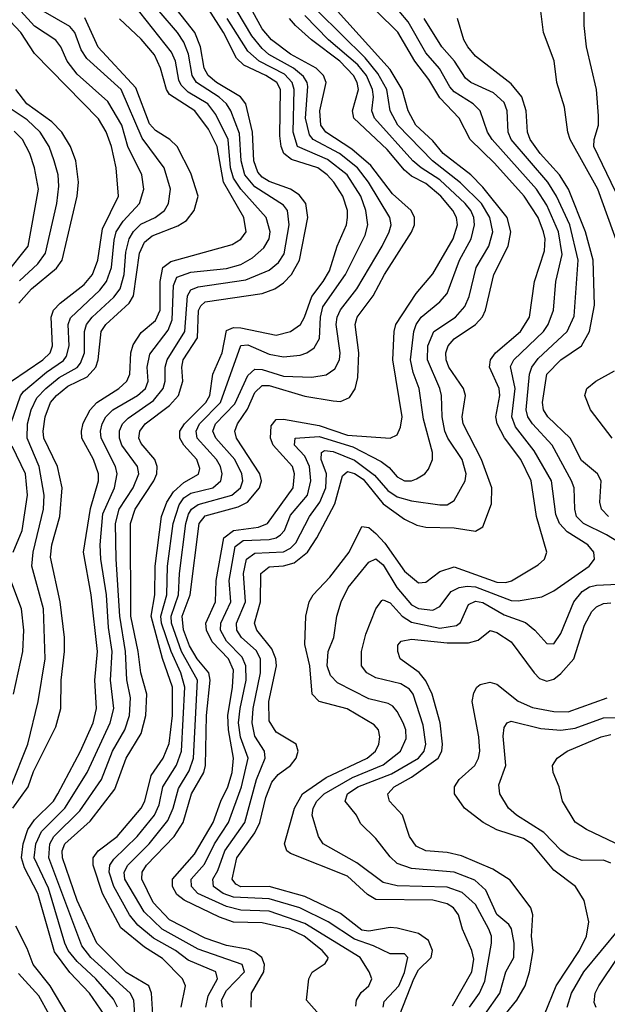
# Model space of a CAD drawing. Header units: inches. Extents: x 990535 to 1117859, y 769386 to 892122.
# Tile 615 of 656: x 1095949 to 1097600, y 813898 to 816666. Entities that reach past the tile are written whole.
import ezdxf

# ---------------------------------------------------------------- set-up
doc = ezdxf.new("R2010")
doc.units = ezdxf.units.IN
doc.header["$MEASUREMENT"] = 0
doc.layers.add('B0891', color=7, linetype='Continuous')

msp = doc.modelspace()

# ---------------------------------------------------------------- linework, layer by layer
at = {"layer": 'B0891', "color": 5}
for points, elevation in [([(1096402.1, 813890), (1096414.3, 813950), (1096406.7, 813970), (1096350, 814027.5), (1096299.1, 814059.1), (1096233, 814113), (1096181.2, 814210), (1096155.2, 814290), (1096155.1, 814310), (1096169.6, 814330), (1096223, 814370), (1096290.2, 814450), (1096300.2, 814470), (1096318.2, 814541.8), (1096352.4, 814590), (1096368.6, 814631.4), (1096378.6, 814710), (1096378.3, 814790), (1096350.2, 814870.2), (1096317.9, 814990), (1096328.5, 815050), (1096329.1, 815130), (1096347.1, 815270), (1096362.4, 815310), (1096380.6, 815339.4), (1096410, 815365.2), (1096451.2, 815388.8), (1096454.8, 815405.2), (1096446.4, 815430), (1096409.7, 815470), (1096398.5, 815490), (1096398.9, 815510), (1096412.1, 815530), (1096471.6, 815590), (1096483.4, 815610), (1096491.1, 815670), (1096517.4, 815730), (1096530, 815792.8), (1096550, 815801.4), (1096570, 815800.4), (1096670, 815779.6), (1096710, 815789.7), (1096737.7, 815810), (1096749.5, 815830.5), (1096770, 815888.3), (1096801.9, 815930), (1096819.1, 815960.9), (1096841, 816030), (1096867, 816090), (1096870.5, 816110), (1096869.9, 816130), (1096856.7, 816170), (1096831.3, 816210), (1096812.9, 816230), (1096786.5, 816250), (1096713, 816273), (1096690.8, 816290), (1096683.3, 816310), (1096680.3, 816340.3), (1096681.6, 816470), (1096671.6, 816490), (1096640.9, 816510), (1096578.6, 816538.6), (1096557.9, 816557.9), (1096521.4, 816630), (1096446, 816750)], 3280), ([(1097623.6, 816183.6), (1097562.3, 816310), (1097563.1, 816330), (1097575.1, 816370), (1097575.8, 816395.8), (1097569.9, 816470), (1097541.9, 816590), (1097535.6, 816650), (1097535.5, 816724.5)], 2960), ([(1096223.9, 813890), (1096212.5, 813912.5), (1096162.5, 813970), (1096110, 814018.4), (1096085.4, 814050), (1096075.9, 814070), (1096030, 814224.8), (1095989, 814310), (1095994.2, 814350), (1096010, 814384.5), (1096075.6, 814450), (1096138.8, 814550), (1096203.2, 814690), (1096213, 814730), (1096204, 814810), (1096208.6, 814890), (1096197.9, 814957.9), (1096192.4, 815050), (1096176.5, 815150), (1096174.9, 815190), (1096182.6, 815277.4), (1096214.7, 815350), (1096222.7, 815390), (1096217.9, 815410), (1096177.7, 815490), (1096175.7, 815510), (1096180.2, 815530), (1096190.6, 815550), (1096210.3, 815569.7), (1096279.7, 815610), (1096302.3, 815630), (1096310, 815650), (1096306.7, 815690), (1096314.2, 815725.8), (1096366, 815794), (1096377.4, 815822.6), (1096380.6, 815919.4), (1096390, 815943), (1096430, 815956.3), (1096530, 815967.1), (1096570, 815978.2), (1096603, 815997), (1096635, 816025), (1096649.6, 816050), (1096652.5, 816070), (1096641.9, 816110), (1096570.2, 816190.2), (1096550, 816221.4), (1096541.5, 816250), (1096534.4, 816330), (1096500.3, 816400.3), (1096477.1, 816430), (1096422.6, 816462.6), (1096402.4, 816482.4), (1096396.1, 816496), (1096386.5, 816550), (1096375.3, 816575.3), (1096269, 816710)], 3360), ([(1096323.1, 813870), (1096318.8, 813930), (1096311.4, 813950), (1096248.2, 813988.2), (1096165.2, 814070), (1096110.7, 814190), (1096069.4, 814310), (1096068.5, 814330), (1096075.4, 814350), (1096146.5, 814413.5), (1096216.4, 814503.6), (1096247.6, 814590), (1096290, 814659.8), (1096303.3, 814710), (1096306, 814770), (1096289.3, 814830), (1096282.1, 814890), (1096261.1, 814990), (1096260.3, 815250), (1096273, 815290), (1096325.4, 815370), (1096333.7, 815390), (1096335.5, 815410), (1096328.5, 815430), (1096290, 815474.9), (1096283.1, 815490), (1096286.4, 815510), (1096301.8, 815530), (1096370, 815582.3), (1096394.7, 815610), (1096407.1, 815650), (1096404.5, 815690), (1096408.2, 815710), (1096448, 815772), (1096451.4, 815848.6), (1096458, 815862), (1096470, 815873), (1096630, 815896.5), (1096666.2, 815910), (1096690, 815926.9), (1096713.1, 815950), (1096734.7, 815990), (1096758.3, 816110), (1096752.5, 816150), (1096734.1, 816174.1), (1096709.8, 816189.8), (1096650, 816211.8), (1096630, 816223.6), (1096618, 816238), (1096607.2, 816270), (1096603.1, 816350), (1096584.6, 816430), (1096569.3, 816450), (1096501.6, 816490), (1096478.4, 816510), (1096467.5, 816530), (1096456.5, 816590), (1096440.7, 816630), (1096378.3, 816710)], 3320), ([(1095925.5, 815650), (1096014.1, 815710), (1096034.2, 815730), (1096041, 815750), (1096036.7, 815830), (1096044.1, 815850), (1096062.5, 815870), (1096130, 815922.3), (1096153.5, 815950), (1096168.1, 815990), (1096181.6, 816078.5), (1096226.8, 816170), (1096220.1, 816250), (1096206.5, 816310), (1096191.3, 816351.3), (1096170, 816387.6), (1095990, 816571.6), (1095952.1, 816630), (1095890, 816695.2)], 3480), ([(1095923.4, 815530), (1095951, 815609), (1095959.2, 815620.8), (1096024.2, 815675.8), (1096071.4, 815708.6), (1096079.8, 815720.2), (1096087.7, 815750), (1096085.3, 815810), (1096091.4, 815828.6), (1096174.1, 815905.9), (1096192.9, 815930), (1096207.1, 815970), (1096213.8, 816046.2), (1096220, 816070), (1096239.5, 816100.5), (1096285.6, 816150), (1096297.4, 816190), (1096291.7, 816230), (1096252.9, 816310), (1096235.9, 816370), (1096196.4, 816436.4), (1096110, 816513.1), (1096082.1, 816550), (1096064.3, 816590), (1096050, 816609), (1095990, 816648.6), (1095952.2, 816690)], 3460), ([(1095924, 814510), (1095971.9, 814630), (1096000.5, 814750), (1096019.9, 814870), (1096016, 815010), (1095982.9, 815130), (1095986.8, 815170), (1096015.3, 815290), (1096017.9, 815330), (1096003.4, 815410), (1095969.5, 815490), (1095970.6, 815530), (1095980.9, 815570), (1095996.8, 815603.2), (1096021.9, 815630), (1096059.3, 815660.7), (1096110, 815688.7), (1096119.5, 815700.5), (1096130.6, 815730), (1096131.1, 815790), (1096136.7, 815810), (1096152, 815830), (1096213.7, 815886.3), (1096230.9, 815910), (1096242.2, 815950), (1096247.4, 816012.6), (1096256.2, 816050), (1096268.6, 816071.4), (1096288.8, 816091.2), (1096329.5, 816110.5), (1096356.1, 816130), (1096367.1, 816150), (1096372.6, 816190), (1096355.1, 816250), (1096293.2, 816333.2), (1096233.8, 816470), (1096137.7, 816557.7), (1096121.9, 816581.9), (1096103.3, 816630), (1096090, 816647.6), (1096014.9, 816690)], 3440), ([(1095929.1, 814450), (1095972.3, 814510), (1095987.2, 814552.8), (1096050, 814678.7), (1096064.1, 814730), (1096065.1, 814810), (1096075.1, 814890), (1096074.2, 814930), (1096062.4, 815030), (1096035.4, 815155.4), (1096039.2, 815190), (1096061.7, 815270), (1096068, 815350), (1096055.4, 815410), (1096016.9, 815490), (1096014.3, 815510), (1096020.2, 815550), (1096035.6, 815590), (1096051.8, 815610), (1096084.2, 815635.8), (1096137.9, 815662.1), (1096162.9, 815690), (1096169.5, 815710), (1096177.8, 815790), (1096190.5, 815810), (1096256.4, 815870), (1096269, 815890), (1096285.2, 816010), (1096299.1, 816040.9), (1096320.8, 816059.2), (1096393.2, 816086.8), (1096417.8, 816102.2), (1096439.5, 816130), (1096450.5, 816170), (1096430, 816235.2), (1096391.7, 816310), (1096371.1, 816330), (1096330, 816354.7), (1096313.4, 816373.4), (1096274.9, 816474.9), (1096169.3, 816589.3), (1096131.9, 816671.9)], 3420), ([(1096185.7, 813870), (1096145.3, 813930), (1096090, 813988.3), (1096046.3, 814046.3), (1095999.5, 814210), (1095962.1, 814282.1), (1095953.7, 814310), (1095958.3, 814350), (1095971.6, 814390), (1095990, 814416.7), (1096043.6, 814470), (1096055.5, 814490), (1096119.4, 814610), (1096155.3, 814690), (1096164.9, 814730), (1096159.5, 814810), (1096167, 814890), (1096149.8, 815049.8), (1096128.5, 815170), (1096147.6, 815292.4), (1096170, 815370), (1096170, 815390), (1096156, 815430), (1096123.7, 815490), (1096122.3, 815510), (1096127.4, 815532.6), (1096146.8, 815570), (1096165.8, 815590), (1096226.9, 815630), (1096249.5, 815650.5), (1096257.8, 815670), (1096261.3, 815730), (1096267.7, 815752.3), (1096290, 815787.1), (1096330, 815820.7), (1096343.8, 815850), (1096343.7, 815930), (1096351.1, 815970), (1096373.4, 815986.6), (1096545.7, 816034.4), (1096570.4, 816049.6), (1096585.5, 816070), (1096579.1, 816110), (1096521.4, 816210), (1096503.4, 816310), (1096479, 816359), (1096440.7, 816410), (1096370, 816456.4), (1096361.3, 816470), (1096344.9, 816530), (1096327.6, 816567.6), (1096290, 816611.6), (1096229.3, 816669.3)], 3380), ([(1096271.9, 813870), (1096269.2, 813910), (1096259.3, 813930), (1096148.4, 814030), (1096123.1, 814063.1), (1096030.9, 814310), (1096033, 814350), (1096044.4, 814370), (1096118.1, 814441.9), (1096178.7, 814530), (1096209.5, 814610), (1096244.3, 814670), (1096257.5, 814710), (1096260.1, 814759.9), (1096250.2, 814810.2), (1096246.4, 814890), (1096229.8, 814990), (1096219.5, 815150), (1096218, 815250), (1096228.1, 815290), (1096268, 815350), (1096283.1, 815390), (1096279.4, 815410), (1096235.9, 815470), (1096228.9, 815490), (1096229.2, 815510.8), (1096238.1, 815530), (1096253.5, 815546.5), (1096324.5, 815595.5), (1096351.9, 815630), (1096358, 815650), (1096357.9, 815690), (1096362.8, 815710), (1096413.2, 815790), (1096420.5, 815890), (1096430, 815907), (1096450, 815915.9), (1096584.6, 815935.4), (1096650, 815962.3), (1096676.1, 815983.9), (1096691.6, 816008.4), (1096706.1, 816090), (1096701, 816130), (1096690, 816145.5), (1096610, 816196.4), (1096581.5, 816230), (1096571.2, 816270), (1096566.7, 816346.7), (1096542.6, 816410), (1096530, 816430), (1096508.9, 816448.9), (1096445.6, 816490), (1096433.1, 816510), (1096422.8, 816570), (1096410, 816603.1), (1096392.4, 816630), (1096340.6, 816690)], 3340), ([(1096471.8, 813890), (1096478, 813922), (1096505.1, 813970), (1096499.6, 813990), (1096422.4, 814022.4), (1096386.2, 814050), (1096324.8, 814084.8), (1096281.1, 814121.1), (1096256.9, 814150), (1096213, 814230), (1096200.6, 814270), (1096202.2, 814290), (1096213.1, 814306.9), (1096279.1, 814370), (1096327.2, 814430), (1096340.3, 814459.7), (1096350.6, 814510), (1096389.2, 814570.8), (1096403.6, 814610), (1096413.1, 814790), (1096401.7, 814830), (1096374.1, 814890), (1096347.7, 814970), (1096345.4, 814990), (1096362, 815050), (1096364.5, 815130), (1096379.7, 815250), (1096397.2, 815302.8), (1096410, 815321.9), (1096430, 815335), (1096491.3, 815350), (1096513.7, 815370), (1096517.4, 815390), (1096513, 815410), (1096501.7, 815430), (1096447.7, 815490), (1096445, 815510), (1096454.2, 815530), (1096513.5, 815590), (1096570, 815750.7), (1096590, 815752.6), (1096650, 815726.1), (1096690, 815718.7), (1096736.8, 815723.2), (1096756, 815730), (1096775.9, 815744.1), (1096791.1, 815770), (1096793.8, 815830), (1096801.1, 815858.9), (1096864.1, 815950), (1096919.3, 816060.7), (1096927.5, 816090), (1096921.3, 816130), (1096907.6, 816170), (1096868.9, 816230), (1096813.8, 816273.8), (1096729.7, 816310), (1096717, 816350), (1096720.5, 816470), (1096714.2, 816490), (1096692.9, 816512.9), (1096621.8, 816550), (1096590, 816578.2), (1096531.4, 816670)], 3260), ([(1096518.7, 813890), (1096516.1, 813910), (1096530, 813937.1), (1096580.1, 813990), (1096573.7, 814010), (1096450, 814053.2), (1096349.5, 814109.5), (1096298.7, 814158.7), (1096243.8, 814250), (1096242, 814270), (1096253.1, 814290), (1096312.8, 814350), (1096365.1, 814414.9), (1096380, 814450), (1096394.6, 814505.4), (1096425.3, 814554.7), (1096437.3, 814590), (1096448.2, 814810), (1096403.1, 814890), (1096375.5, 814970), (1096374, 814990), (1096395.4, 815050), (1096397.7, 815110), (1096415.2, 815250), (1096423.6, 815276.4), (1096431.3, 815290), (1096450, 815303.5), (1096545, 815330), (1096568.9, 815350), (1096575.6, 815370), (1096572.7, 815390), (1096553.6, 815430), (1096499.7, 815490), (1096492, 815510), (1096498.7, 815530), (1096553.5, 815586.5), (1096590, 815666), (1096610, 815684.3), (1096630, 815682.6), (1096690, 815664.7), (1096770, 815661.5), (1096810, 815667.7), (1096834.8, 815685.2), (1096847.1, 815710), (1096849.3, 815730), (1096838.6, 815810), (1096840.8, 815830), (1096850, 815851), (1096896.4, 815910), (1096967.4, 816030), (1096987.6, 816070), (1096992.7, 816090), (1096989.2, 816110), (1096929.5, 816210), (1096897.7, 816250), (1096847.3, 816290), (1096773.2, 816330), (1096762.9, 816342.9), (1096751.9, 816390), (1096758.4, 816478.4), (1096756.9, 816490), (1096746.7, 816506.7), (1096718, 816530), (1096648.7, 816568.7), (1096630, 816585.6), (1096601.1, 816621.1), (1096560.1, 816690)], 3240), ([(1096599.1, 813890), (1096599.9, 813930), (1096634.6, 813990), (1096637, 814010), (1096629, 814030), (1096610, 814045.4), (1096592.5, 814052.5), (1096530, 814063.5), (1096470, 814084.2), (1096370, 814135.6), (1096324.2, 814184.2), (1096292.4, 814250), (1096292.7, 814270), (1096305, 814290), (1096382.5, 814370), (1096408.4, 814410), (1096431.9, 814490), (1096466, 814550), (1096471.4, 814570), (1096473.7, 814710), (1096484.2, 814810), (1096480.2, 814830), (1096447.4, 814870), (1096426.2, 814906.2), (1096409.2, 814950.8), (1096405, 814990), (1096427.7, 815050), (1096453.1, 815250), (1096470, 815271.9), (1096562.6, 815297.4), (1096589.2, 815310), (1096622.5, 815350), (1096628.1, 815370), (1096623.9, 815390), (1096558.5, 815490), (1096553.2, 815510), (1096560.6, 815530), (1096588.9, 815571.1), (1096610, 815618.6), (1096630, 815637.8), (1096650, 815637.9), (1096750, 815607.9), (1096830, 815595.3), (1096850, 815593.3), (1096875.3, 815604.7), (1096891.4, 815628.6), (1096899.1, 815660.9), (1096901.5, 815730), (1096891.3, 815810), (1096897.1, 815830), (1096941.9, 815890), (1096974.3, 815950), (1097050.4, 816069.6), (1097058.7, 816090), (1097058.5, 816110), (1097048.6, 816130), (1096996.8, 816176.8), (1096936.1, 816256.1), (1096882.4, 816302.4), (1096809.6, 816350), (1096795, 816370), (1096791.9, 816410), (1096809.7, 816490), (1096802.7, 816510), (1096781.8, 816530), (1096709.6, 816570), (1096656.5, 816610), (1096630, 816640.9), (1096602.9, 816690)], 3220), ([(1096790, 813870), (1096754.7, 813910), (1096761.4, 813970), (1096771.2, 813988.8), (1096807.1, 814012.9), (1096814.7, 814025.3), (1096815.5, 814030), (1096799.2, 814050), (1096748.3, 814090), (1096707.3, 814110), (1096630, 814127.3), (1096550, 814129.6), (1096510, 814143.3), (1096411.3, 814191.3), (1096390, 814206.7), (1096378.1, 814230), (1096378.1, 814250), (1096439.8, 814320.2), (1096492.3, 814410), (1096514, 814470), (1096533.9, 814510), (1096546, 814550), (1096549.3, 814590), (1096535.8, 814670), (1096533.7, 814710), (1096547.1, 814790), (1096550, 814837.8), (1096536, 814870), (1096490, 814917.1), (1096474.1, 814950), (1096472, 814970), (1096499.5, 815030), (1096501, 815090), (1096522.2, 815210), (1096549.7, 815230.3), (1096620, 815240), (1096645.1, 815250), (1096717, 815350), (1096721.2, 815390), (1096715.1, 815410), (1096660.9, 815470), (1096653.8, 815490), (1096655.4, 815524.6), (1096670, 815542.5), (1096690, 815543), (1096790, 815525.6), (1096870, 815498.4), (1096990, 815489.6), (1097010, 815499.3), (1097019, 815521), (1097023.3, 815550), (1096997.8, 815710), (1097000.9, 815790), (1097005.7, 815810), (1097063.1, 815896.9), (1097110, 815951.9), (1097167.1, 816050), (1097178.8, 816090), (1097176.1, 816110), (1097166.2, 816130), (1097132.4, 816170), (1097090, 816205.7), (1097050, 816227), (1097030, 816243), (1096981.5, 816301.5), (1096888.3, 816390), (1096884.2, 816410), (1096900.6, 816470), (1096897.3, 816490), (1096887.3, 816510), (1096848.8, 816550), (1096768.6, 816610), (1096723.6, 816650), (1096707, 816670)], 3180), ([(1096893.4, 813893.4), (1096894.9, 813910), (1096908.7, 813931.3), (1096930.4, 813950), (1096938.6, 813970), (1096931.1, 813990), (1096905.6, 814030), (1096750, 814125.7), (1096650, 814160.1), (1096570, 814162.7), (1096530, 814173.6), (1096449.6, 814210), (1096431.4, 814230), (1096431.1, 814250), (1096467.8, 814292.2), (1096495.8, 814350), (1096536, 814410), (1096571.9, 814510), (1096591.3, 814590), (1096569.7, 814649.7), (1096564, 814690), (1096568, 814730), (1096585.1, 814810), (1096584.6, 814850), (1096574, 814874), (1096530, 814919.1), (1096513.2, 814950), (1096514, 814970), (1096541.7, 815030), (1096537.1, 815090), (1096554.1, 815185.9), (1096577.2, 815202.8), (1096650, 815205), (1096670, 815209.8), (1096682, 815218), (1096693, 815230), (1096710, 815273.8), (1096757.7, 815330), (1096767.2, 815370), (1096762.8, 815410), (1096750, 815439.5), (1096721.3, 815470), (1096722.9, 815490), (1096790, 815494.4), (1096885.4, 815465.4), (1096964.4, 815424.4), (1096987.3, 815407.3), (1097010, 815381.2), (1097030, 815370.1), (1097050, 815370.1), (1097064.2, 815375.8), (1097087.1, 815390), (1097097.4, 815402.6), (1097109.2, 815430), (1097108.5, 815450), (1097083.3, 815543.3), (1097071.2, 815630), (1097054.3, 815674.3), (1097047.3, 815710), (1097056.4, 815790), (1097062.9, 815810), (1097076.8, 815830), (1097130, 815873.3), (1097150, 815897), (1097185.3, 815990), (1097218.1, 816050), (1097227.3, 816090), (1097225, 816110), (1097216.3, 816130), (1097200.4, 816150), (1097130, 816216.2), (1097076.7, 816250), (1097053.7, 816270), (1096946.1, 816390), (1096938.3, 816410), (1096943, 816450), (1096940.5, 816470), (1096923.3, 816510), (1096899.4, 816539.4), (1096817, 816610), (1096750, 816678.1)], 3160), ([(1096969.9, 813890), (1096973.4, 813906.6), (1097014.2, 813950), (1097030, 813988), (1097039.9, 814030), (1097030, 814040.6), (1096990, 814040.3), (1096942.9, 814062.9), (1096890, 814081.2), (1096815.6, 814130), (1096735.8, 814170), (1096650, 814195.1), (1096550, 814199.7), (1096520.3, 814210), (1096493.5, 814230), (1096491.4, 814250), (1096505.2, 814274.8), (1096524.9, 814330), (1096581.1, 814410), (1096614.2, 814530), (1096638.7, 814590), (1096636.3, 814610), (1096610, 814652.5), (1096602.2, 814690), (1096604.8, 814730), (1096625.6, 814830), (1096625.4, 814870), (1096613.2, 814893.2), (1096572.1, 814930), (1096558.9, 814950), (1096558.1, 814970), (1096582.9, 815030), (1096577.8, 815110), (1096586.4, 815150), (1096610, 815166.7), (1096690, 815170.9), (1096710, 815180.8), (1096724.6, 815195.4), (1096762.9, 815270), (1096792.6, 815310), (1096809.5, 815350), (1096810.8, 815390), (1096796.3, 815430), (1096797.4, 815450), (1096805.1, 815454.9), (1096830, 815452.8), (1096890, 815428.4), (1096946.3, 815386.3), (1096983.1, 815343.1), (1097010, 815324.8), (1097050, 815313.4), (1097130, 815302.4), (1097150, 815302.7), (1097170, 815315.2), (1097201, 815370), (1097203.4, 815390), (1097192.8, 815430), (1097151.8, 815490), (1097143.2, 815510), (1097136.1, 815550), (1097133.9, 815610), (1097129.7, 815630), (1097094.9, 815710), (1097096.1, 815750), (1097113, 815790), (1097173.2, 815830), (1097200.1, 815859.9), (1097211.6, 815888.4), (1097231.4, 815970), (1097267, 816030), (1097278.9, 816070), (1097270.2, 816110), (1097246.9, 816150), (1097188, 816208), (1097108.6, 816270), (1097011.9, 816370), (1096989.7, 816410), (1096980.5, 816470), (1096955.4, 816515.4), (1096919.6, 816559.6), (1096786.6, 816690)], 3140), ([(1097017.6, 813870), (1097056.6, 813970), (1097070, 813995.3), (1097105.4, 814030), (1097108.8, 814050), (1097097.5, 814077.5), (1097070, 814097.4), (1097010, 814112.7), (1096990, 814114.5), (1096930, 814103.7), (1096910, 814107.3), (1096850, 814153.4), (1096750, 814201.3), (1096650.1, 814230.1), (1096570, 814228.9), (1096556.5, 814236.5), (1096545.9, 814250), (1096559.4, 814310), (1096610, 814380.6), (1096624, 814410), (1096640.4, 814479.5), (1096657.1, 814522.9), (1096675.6, 814544.4), (1096710.3, 814570), (1096725.9, 814590), (1096731, 814610), (1096725.7, 814630), (1096670, 814663.5), (1096650, 814695.6), (1096648.7, 814750), (1096670.7, 814850), (1096668.7, 814870), (1096657.8, 814897.8), (1096615, 814950), (1096608.3, 814970), (1096625.5, 815030), (1096626.8, 815110), (1096650, 815128.2), (1096690, 815130.8), (1096720, 815140), (1096757.8, 815170), (1096783.9, 815210), (1096834.3, 815305.7), (1096856.2, 815383.8), (1096870, 815396.4), (1096890, 815391), (1096914.2, 815374.3), (1096970, 815305.7), (1097030, 815262.1), (1097065.2, 815245.2), (1097090, 815239.7), (1097170, 815238.3), (1097230, 815228.2), (1097250, 815240.6), (1097274.4, 815305.6), (1097275.4, 815350), (1097246.7, 815430), (1097195.3, 815530), (1097192.8, 815550), (1097201.9, 815610), (1097195.9, 815630), (1097155.1, 815690), (1097147.1, 815710), (1097146.1, 815730), (1097152.6, 815750), (1097170, 815769.2), (1097230.1, 815809.9), (1097249.3, 815830.7), (1097258, 815850), (1097281.1, 815950), (1097321.5, 816030), (1097329.5, 816070), (1097318.4, 816110), (1097250, 816195.8), (1097217.1, 816230), (1097138.8, 816290), (1097110, 816325.7), (1097062.1, 816370), (1097040.7, 816410), (1097023.5, 816470), (1096990, 816526.7), (1096842, 816690)], 3120), ([(1097165.6, 813894.4), (1097219.7, 813990), (1097225.1, 814025.1), (1097219.4, 814050), (1097193, 814110), (1097181.9, 814150), (1097168, 814170), (1097150, 814181.3), (1097110, 814191.3), (1096950, 814192.8), (1096926.7, 814206.7), (1096870, 814258.5), (1096710, 814322.6), (1096699.9, 814330), (1096692.6, 814350), (1096721.1, 814450), (1096743.2, 814490), (1096810, 814536.4), (1096925.4, 814590), (1096948.4, 814610), (1096958.4, 814630), (1096961.3, 814650), (1096957.5, 814670), (1096944.6, 814684.6), (1096869, 814729), (1096790, 814749.3), (1096770.3, 814770), (1096763.8, 814850), (1096750.2, 814910), (1096753.4, 814990), (1096762.5, 815030), (1096773.5, 815050), (1096820.6, 815099.4), (1096874.4, 815170), (1096910, 815241.6), (1096930, 815238.9), (1096950, 815221.8), (1096974.6, 815194.6), (1097030, 815116.4), (1097070, 815083), (1097090, 815085.2), (1097130, 815115.5), (1097170, 815128.5), (1097290, 815084.9), (1097315.4, 815084.6), (1097330.6, 815089.4), (1097406.1, 815133.9), (1097423.8, 815150), (1097430.5, 815170), (1097401.1, 815270), (1097386.1, 815370), (1097357, 815430), (1097311.1, 815491.1), (1097290.7, 815530), (1097287.3, 815550), (1097297.9, 815610), (1097296.2, 815630), (1097269.3, 815690), (1097271.6, 815710), (1097285.9, 815730), (1097356.1, 815790), (1097381.3, 815830), (1097395.8, 815930), (1097423.7, 816016.3), (1097425.5, 816050), (1097421.4, 816070), (1097405.7, 816110), (1097366.6, 816170), (1097283.3, 816263.3), (1097215.1, 816330), (1097184.3, 816390), (1097130, 816446.7), (1097098.7, 816498.7), (1097059.3, 816550), (1097011.5, 816631.5), (1096951.4, 816690)], 3080), ([(1097213.2, 813890), (1097241.4, 813930), (1097256.1, 813963.9), (1097274.7, 814070), (1097275, 814090), (1097267.5, 814110), (1097230, 814178.9), (1097192.5, 814212.5), (1097150, 814228), (1097010, 814231.5), (1096970, 814241.1), (1096896.4, 814296.4), (1096801.5, 814350), (1096788.7, 814370), (1096771.1, 814430), (1096773.1, 814450), (1096783.8, 814470), (1096804.5, 814490), (1096884.2, 814535.8), (1096970, 814571.7), (1097018.8, 814610), (1097034.7, 814645.3), (1097033.9, 814670), (1097026.7, 814690), (1097010, 814722), (1096997, 814737), (1096984.3, 814744.3), (1096930, 814757.5), (1096842.1, 814802.1), (1096822.6, 814822.6), (1096813, 814850), (1096816.1, 814890), (1096831.2, 814930), (1096840.4, 814990), (1096852.6, 815030), (1096872.1, 815070), (1096930, 815141), (1096950, 815150.5), (1096970, 815134), (1097008.6, 815070), (1097050, 815021.6), (1097070, 815010.9), (1097110, 815006.1), (1097130, 815017), (1097161, 815059), (1097183.5, 815070), (1097206.2, 815073.8), (1097230, 815071.7), (1097330, 815033.7), (1097350, 815032.7), (1097415.8, 815044.2), (1097450, 815061.3), (1097549.2, 815130), (1097563.9, 815150), (1097562, 815170), (1097545.4, 815190), (1097487, 815227), (1097465.5, 815250), (1097455.6, 815275.6), (1097443.2, 815370), (1097394.4, 815454.4), (1097342.3, 815522.3), (1097331.5, 815550), (1097340.9, 815630), (1097328.4, 815691.6), (1097337.3, 815710), (1097421.1, 815790), (1097433.9, 815810), (1097448.6, 815850), (1097455.7, 815930), (1097473.2, 816006.8), (1097463.3, 816070), (1097430, 816144.8), (1097401.3, 816190), (1097277, 816330), (1097264, 816350), (1097243.1, 816410), (1097222.8, 816430), (1097170, 816463.9), (1097157.3, 816477.3), (1097129, 816529), (1097090, 816573.1), (1097040.5, 816660.5), (1097015, 816690)], 3060), ([(1097644.3, 815190), (1097598.3, 815218.3), (1097533, 815250), (1097513.8, 815270), (1097508.6, 815290), (1097507.3, 815350), (1097499.9, 815370), (1097445.3, 815470), (1097390, 815530.3), (1097377.3, 815550), (1097372.4, 815570), (1097381.7, 815670), (1097388.3, 815690), (1097406.3, 815713.7), (1097487, 815790), (1097506.9, 815833.1), (1097518.8, 815990), (1097495.1, 816090), (1097457.7, 816170), (1097433.4, 816210), (1097330.5, 816330), (1097321.4, 816350), (1097318.5, 816410), (1097310, 816433.2), (1097280.6, 816460.6), (1097216.6, 816490), (1097201.9, 816501.9), (1097170.5, 816550), (1097135.6, 816590), (1097086, 816670)], 3040), ([(1097603.9, 815270), (1097584.4, 815290), (1097579.4, 815310), (1097582.9, 815370), (1097572.9, 815390), (1097527.3, 815427.3), (1097495.9, 815490), (1097433.1, 815550), (1097420.8, 815570), (1097418.5, 815590), (1097430.5, 815670), (1097469.8, 815710.2), (1097527.5, 815750), (1097550.5, 815790), (1097564.1, 815864.1), (1097560.1, 815990), (1097538.9, 816070), (1097490.8, 816190), (1097466.1, 816230), (1097412, 816290), (1097383.8, 816330), (1097376.4, 816350), (1097372.5, 816410), (1097360.2, 816450), (1097330, 816486.1), (1097230, 816564.3), (1097207.8, 816590), (1097197.4, 816610), (1097179.6, 816670)], 3020), ([(1097645.8, 815990), (1097573.4, 816190), (1097495.5, 816330), (1097489, 816350), (1097480.3, 816420.3), (1097458.8, 816490), (1097450.6, 816550.6), (1097420.9, 816630), (1097413.3, 816690)], 2980), ([(1095946, 815870), (1095981.5, 815910), (1096051.9, 815968.1), (1096067.9, 815990), (1096110.5, 816170), (1096113.6, 816210), (1096106.2, 816270), (1096091.1, 816310), (1096066.8, 816350), (1096039.2, 816379.2), (1095968.6, 816430), (1095938.1, 816470)], 3520), ([(1095947.8, 815932.2), (1096000, 815980), (1096021.2, 816010), (1096053.5, 816150), (1096058.3, 816198.3), (1096056.4, 816230), (1096045.9, 816270), (1096031.2, 816310), (1096005.9, 816350), (1095970, 816384.9), (1095901.8, 816430)], 3540), ([(1095910, 815951.4), (1095972.6, 816030), (1096001.1, 816190), (1095990.3, 816250), (1095977.2, 816290), (1095956.7, 816330), (1095933.3, 816353.3)], 3560), ([(1097614.1, 815490), (1097553.5, 815570), (1097537.3, 815610), (1097543, 815630), (1097567.9, 815650), (1097620.8, 815679.2)], 2980), ([(1095929.9, 815169.9), (1095956, 815230), (1095970.2, 815330), (1095964.7, 815390), (1095927.2, 815467.2)], 3460), ([(1095931.1, 814770), (1095957.9, 814890), (1095960.7, 814950), (1095953.8, 815010), (1095923.6, 815090)], 3460), ([(1097255.8, 813870), (1097298.4, 813930), (1097315.2, 813990), (1097337.9, 814030), (1097338.3, 814070), (1097330.9, 814110.9), (1097323.2, 814123.2), (1097290, 814150.9), (1097259.3, 814219.3), (1097227.5, 814247.5), (1097170, 814269.7), (1097050, 814279.9), (1097010, 814294.3), (1096990, 814312.8), (1096950, 814364.8), (1096906.6, 814406.6), (1096894.9, 814430), (1096863.2, 814470), (1096869.9, 814490), (1096898.7, 814510), (1096993.5, 814546.5), (1097069.3, 814590), (1097085.1, 814610), (1097090.4, 814630), (1097082.8, 814682.8), (1097054.4, 814770), (1097044.4, 814784.4), (1097019.6, 814799.6), (1096950, 814815.8), (1096924.2, 814830), (1096909.4, 814850), (1096909.4, 814890), (1096921.4, 814938.6), (1096949.5, 815010), (1096966.5, 815033.5), (1096970, 815035.7), (1096990, 815027.2), (1097024.1, 814990), (1097050, 814973.2), (1097130, 814955.8), (1097176.5, 814963.5), (1097187.8, 814972.2), (1097210, 815022.3), (1097230, 815031.4), (1097250, 815027.6), (1097310, 814992.9), (1097370, 814971.6), (1097396.8, 814950), (1097430, 814912.6), (1097450, 814911.7), (1097470, 814940.5), (1097506.2, 815030), (1097530, 815059), (1097550, 815072), (1097570, 815077.1), (1097630, 815079.2)], 3040), ([(1097312.8, 813870), (1097346.3, 813910), (1097369.7, 813950), (1097381.9, 813990), (1097391.6, 814050), (1097387.5, 814090), (1097390.8, 814150), (1097385.8, 814170), (1097327, 814247), (1097278.2, 814278.2), (1097190, 814315.7), (1097150, 814325.3), (1097090, 814330.3), (1097063.4, 814343.4), (1097044.3, 814370), (1097024.4, 814430), (1096988.3, 814470), (1096984.4, 814484.4), (1096983.1, 814490), (1097001.1, 814510), (1097050, 814536.8), (1097124.7, 814590), (1097135, 814610), (1097137.1, 814630), (1097130.2, 814690), (1097108.2, 814770), (1097090, 814807.8), (1097071.7, 814831.7), (1097018.5, 814870), (1097011.1, 814890), (1097011.8, 814908.2), (1097020.6, 814919.4), (1097050, 814924.9), (1097150, 814914.7), (1097210, 814914.5), (1097237.4, 814922.6), (1097270.6, 814949.4), (1097290, 814943.7), (1097330, 814917.7), (1097394.7, 814830), (1097410, 814814.4), (1097430, 814806.9), (1097450, 814812.9), (1097470, 814828.6), (1097506.3, 814870), (1097535.8, 814964.2), (1097557, 815003), (1097570, 815016.3), (1097590, 815025.3), (1097610, 815026.9)], 3020), ([(1097423.6, 813870), (1097456.5, 813950), (1097522.2, 814050), (1097542, 814090), (1097548.3, 814130), (1097535.3, 814190), (1097511, 814230), (1097450, 814275.6), (1097389, 814349), (1097364.4, 814364.4), (1097290, 814389.4), (1097251, 814410), (1097198.6, 814450), (1097170.5, 814490), (1097170.4, 814510), (1097183.9, 814530), (1097228.4, 814570), (1097238.1, 814590), (1097241.7, 814610), (1097239.6, 814650), (1097220.4, 814750), (1097225.5, 814774.5), (1097233.2, 814790), (1097242.5, 814797.6), (1097270, 814804.1), (1097290, 814798.1), (1097350, 814751.1), (1097390, 814733.1), (1097450, 814721.2), (1097490, 814720.9), (1097600.3, 814759.7)], 2980), ([(1097610, 814295.7), (1097590, 814303.4), (1097530, 814302.5), (1097490, 814318), (1097470, 814332.2), (1097421.7, 814381.7), (1097345.5, 814430), (1097322.3, 814450), (1097298.6, 814490), (1097295.7, 814515.7), (1097314.7, 814570), (1097307.4, 814652.6), (1097310, 814676.3), (1097318.7, 814690), (1097330, 814694.1), (1097413.5, 814673.5), (1097470, 814669), (1097510, 814674.9), (1097590, 814703.9), (1097654.1, 814705.9)], 2960), ([(1097641.8, 814341.8), (1097541.8, 814390), (1097510, 814410.9), (1097474.8, 814470), (1097464.8, 814510), (1097447.9, 814550), (1097446, 814570), (1097459.3, 814590), (1097487.7, 814610), (1097582.9, 814650), (1097610, 814657.1)], 2940), ([(1096082.4, 813870), (1096034.7, 813950), (1095986.3, 814010), (1095970, 814055.8), (1095937.9, 814117.9)], 3420), ([(1097487, 813890), (1097499.4, 813930), (1097534.3, 813990), (1097633.7, 814110)], 2960), ([(1097569.2, 813889.2), (1097563.5, 813903.5), (1097566.3, 813930), (1097576.6, 813950), (1097630.3, 814030)], 2940), ([(1096031.7, 813870), (1096002.4, 813922.4), (1095945, 813985)], 3440)]:
    msp.add_lwpolyline(points, dxfattribs=dict(at, elevation=elevation))

doc.saveas('drawing.dxf')
